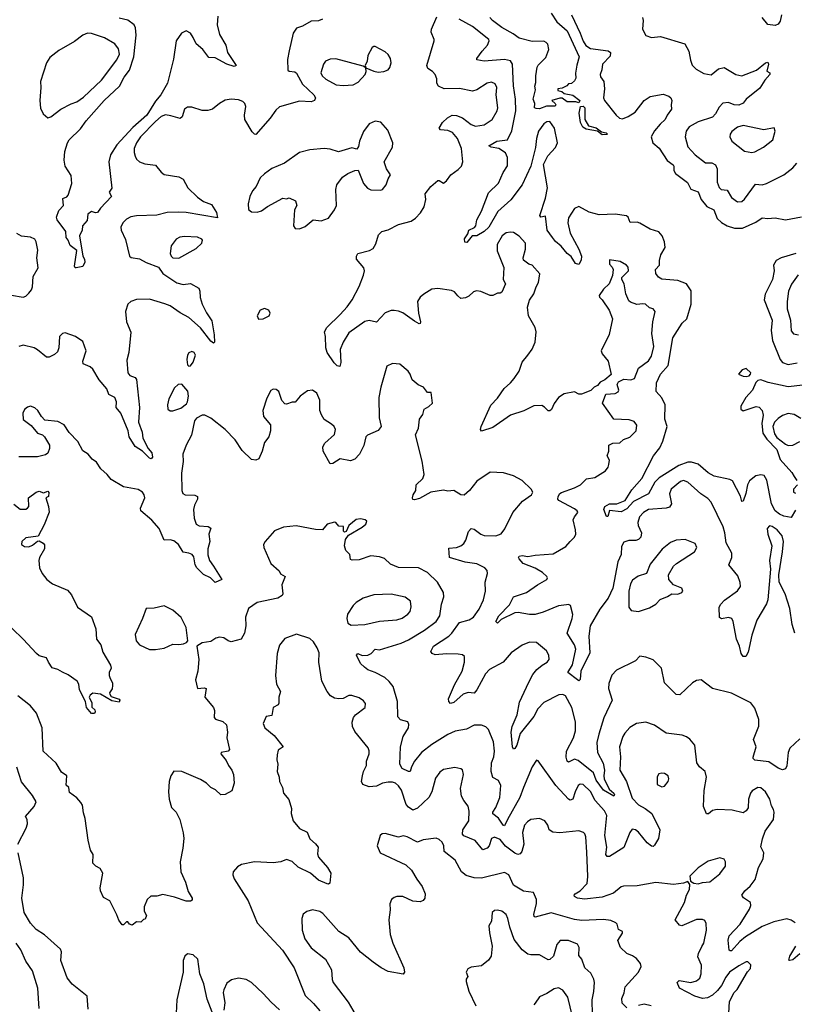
# Model space of a CAD drawing. Extents: x 1771496 to 1971148, y 471553 to 643630.
# Tile 441 of 656: x 1883542 to 1888866, y 586635 to 593401. Entities that reach past the tile are written whole.
import ezdxf

# ---------------------------------------------------------------- set-up
doc = ezdxf.new("R2010")
doc.units = 0

msp = doc.modelspace()

# ---------------------------------------------------------------- linework, layer by layer
at = {"layer": '0CON10XD'}
for points in [[(1887195.3, 593445), (1887233.1, 593385), (1887303.8, 593323.8), (1887387.8, 593145), (1887371.1, 593088.9), (1887362.7, 593032.7), (1887365, 593000), (1887355, 592980), (1887335, 592962.5), (1887315, 592960), (1887303.1, 592946.9), (1887269.7, 592930.3), (1887240, 592925), (1887240, 592915), (1887268.3, 592908.3), (1887285, 592893.8), (1887345, 592881.5), (1887392.5, 592845), (1887385, 592830), (1887365, 592837.5), (1887305, 592835.5), (1887271.2, 592861.2), (1887255, 592862.5), (1887200, 592845), (1887222.5, 592825), (1887226.7, 592815), (1887222.5, 592807.5), (1887162.3, 592807.7), (1887115, 592788.8), (1887090.7, 592790.7), (1887080, 592795), (1887083.3, 592825), (1887072, 592855), (1887088, 592918), (1887083.5, 592945), (1887090.6, 592969.4), (1887088.8, 593015), (1887098.1, 593075), (1887105, 593088.6), (1887158.9, 593141.1), (1887178.5, 593195), (1887171.7, 593231.7), (1887161.2, 593245), (1887145, 593252.5), (1887065, 593250), (1886975.8, 593275), (1886934.5, 593304.5), (1886855, 593346.5), (1886791.4, 593395), (1886774.4, 593415)], [(1887334.7, 593435), (1887395, 593307.9), (1887415, 593252.2), (1887433.1, 593223.1), (1887465, 593203.2), (1887586.1, 593186.1), (1887603.3, 593175), (1887599.5, 593150.5), (1887547.1, 593095), (1887543, 593057), (1887531.2, 593025), (1887535, 593007.5), (1887557.5, 592975), (1887561.9, 592925), (1887554.3, 592865), (1887562, 592845), (1887642.5, 592745), (1887665, 592724.5), (1887685, 592718.5), (1887725, 592734.7), (1887772.7, 592765), (1887834.7, 592845.3), (1887875, 592874), (1887965, 592889.4), (1888004.4, 592874.4), (1888016.7, 592865), (1888023.8, 592845), (1888018.8, 592815), (1888022, 592785), (1887991.4, 592745), (1887978, 592715), (1887945, 592682.4), (1887905, 592636.4), (1887881.9, 592595), (1887894.6, 592555), (1887938, 592518), (1887992.5, 592432.5), (1888033.3, 592403.3), (1888038.8, 592395), (1888038.9, 592365), (1888049.6, 592345), (1888132.8, 592282.7), (1888155.2, 592235.2), (1888205, 592216.9), (1888225.2, 592165.2), (1888265, 592116.2), (1888313.6, 592093.6), (1888335.9, 592035), (1888366.7, 592006.7), (1888405, 591985.2), (1888455, 591968.9), (1888510.9, 591969.1), (1888601.4, 592008.6), (1888645, 592038.6), (1888685, 592034), (1888735, 592039.2), (1888805, 592024.4), (1888915, 592047.1)], [(1888779.2, 593435), (1888768.8, 593391.2), (1888755, 593370), (1888735, 593360), (1888685, 593366.7), (1888646.2, 593415)], [(1884904.4, 593425), (1884898, 593365), (1884915, 593300), (1884958.6, 593225), (1884969.2, 593175), (1885030, 593085), (1885015, 593080), (1884965, 593094.4), (1884885, 593139.5), (1884841.2, 593141.2), (1884800.8, 593195), (1884753.8, 593233.8), (1884735, 593278.6), (1884715, 593307.8), (1884685, 593324.4), (1884655, 593307.8), (1884616.2, 593255), (1884599.7, 593129.7), (1884558.8, 592965), (1884512.2, 592885), (1884475, 592841.8), (1884416.3, 592745), (1884320.2, 592659.8), (1884209, 592541), (1884165, 592472.5), (1884153.9, 592425), (1884176, 592244), (1884157.5, 592215), (1884172.5, 592185), (1884096.7, 592105), (1884077.5, 592075), (1884063.6, 592073.6), (1884035, 592083.3), (1884011.2, 592065), (1884005, 592020), (1883972.5, 591985), (1883970, 591955), (1883952.5, 591915), (1883975.7, 591775), (1883986.9, 591755), (1883988.6, 591735), (1883975.5, 591704.5), (1883930, 591695), (1883922.5, 591695), (1883918, 591708), (1883934.2, 591815), (1883888.8, 591848.8), (1883875.8, 591885), (1883861.4, 591905), (1883860, 591945), (1883798.9, 592025), (1883793.7, 592043.7), (1883811.2, 592088.8), (1883842.9, 592125), (1883838.8, 592171.2), (1883865, 592183.3), (1883873.8, 592195), (1883900, 592275), (1883895, 592330), (1883853.3, 592395), (1883846.4, 592436.4), (1883851.2, 592495), (1883869.2, 592555), (1883882.5, 592575), (1883958.6, 592651.4), (1883998.2, 592705), (1884122.3, 592845), (1884227.1, 592945), (1884260.3, 593005), (1884297.6, 593055), (1884326.5, 593145), (1884342.5, 593295), (1884338, 593345), (1884328.8, 593365), (1884285, 593398.1), (1884225, 593411.1)], [(1885623.3, 593405), (1885595, 593393.1), (1885545, 593390), (1885485, 593356), (1885445, 593342.5), (1885422.5, 593307.5), (1885393.1, 593186.9), (1885382.1, 593127.9), (1885384.5, 593054.5), (1885395, 593046), (1885432.7, 593042.7), (1885445, 593033.8), (1885486.7, 592956.7), (1885564.3, 592885), (1885574, 592865), (1885568.8, 592845), (1885545, 592836.9), (1885465, 592841.1), (1885328.7, 592801.3), (1885301.4, 592778.6), (1885264.4, 592725), (1885165, 592612), (1885155, 592614), (1885140.2, 592630.2), (1885090, 592715), (1885087.1, 592745), (1885096.7, 592805), (1885088.9, 592825), (1885075, 592838.2), (1885045, 592850.4), (1884995, 592854.5), (1884955, 592847.1), (1884915.6, 592824.4), (1884866.7, 592785), (1884835, 592775.7), (1884795, 592776.9), (1884725, 592798.9), (1884695, 592800), (1884675, 592785.8), (1884657.4, 592732.6), (1884645, 592721.8), (1884580.6, 592740.6)], [(1888870, 589185), (1888852.2, 589245), (1888835.8, 589355), (1888803.3, 589455), (1888762, 589535), (1888759.5, 589585), (1888784.5, 589745), (1888790.9, 589815), (1888781.8, 589855), (1888748.5, 589895), (1888715, 589918.2), (1888695, 589922.9), (1888680.6, 589905), (1888683.6, 589865), (1888711.8, 589785), (1888696.1, 589685), (1888702.5, 589625), (1888684.6, 589415), (1888675, 589387.5), (1888608.1, 589275), (1888575, 589172.5), (1888550, 589055), (1888533.9, 589026.1), (1888515, 589024.3), (1888500.5, 589045), (1888489.4, 589095), (1888469.4, 589145), (1888446, 589265), (1888436.1, 589286.1), (1888415, 589293.8), (1888365, 589283.3), (1888352, 589292), (1888350.6, 589365), (1888360.8, 589385), (1888387.4, 589412.6), (1888475, 589476.7), (1888495.4, 589505), (1888493.6, 589533.6), (1888479.1, 589579.1), (1888417.1, 589655), (1888437.5, 589705), (1888436.7, 589735), (1888397.5, 589805), (1888389.2, 589875), (1888377.1, 589917.1), (1888295.7, 590085), (1888271.7, 590111.7), (1888223.4, 590143.4), (1888135, 590223.3), (1888105, 590233.5), (1888085, 590228.2), (1888020, 590175), (1888008, 590142), (1888021.4, 590075), (1888008, 590052), (1887985, 590044.4), (1887865, 590035.4), (1887828.9, 590015), (1887801.5, 589985), (1887790.5, 589945), (1887791.9, 589925), (1887816.7, 589875), (1887811.1, 589845), (1887795, 589829.5), (1887777, 589823), (1887728.8, 589821.2), (1887695, 589810), (1887678.3, 589781.7), (1887675.7, 589725), (1887652.7, 589675), (1887619, 589495), (1887586.2, 589425), (1887528.8, 589351.2), (1887462.5, 589235), (1887453.6, 589165), (1887460.1, 589049.9), (1887400, 588925), (1887394.2, 588865.8), (1887385, 588858.8), (1887375, 588864.3), (1887310, 588915), (1887341.7, 588968.3), (1887363.9, 589075), (1887355.3, 589105), (1887305.3, 589185), (1887339.1, 589285), (1887343.2, 589313.2), (1887326.7, 589375), (1887315, 589381.2), (1887299.5, 589379.5), (1887245, 589372.2), (1887140.8, 589329.1), (1887085, 589313.7), (1887045, 589312.5), (1886967.6, 589327.6), (1886944.8, 589325.2), (1886851.8, 589278.2), (1886825, 589254.3), (1886814.4, 589265), (1886835.8, 589305), (1886909.2, 589380.8), (1886935, 589434.3), (1887026.1, 589463.9), (1887101.9, 589518.1), (1887166, 589555), (1887169.2, 589565), (1887164.2, 589575), (1887135, 589603.1), (1887085, 589631.8), (1887003.1, 589665), (1886976, 589695), (1886971.2, 589705), (1886976.1, 589713.9), (1886995, 589718.6), (1887035, 589712.2), (1887085, 589721.8), (1887209.8, 589730.2), (1887295, 589780.8), (1887325.5, 589814.5), (1887355, 589844.3), (1887363.6, 589865), (1887362.7, 589895), (1887347.1, 589965), (1887354.4, 589985), (1887377.5, 590015), (1887374, 590025), (1887355, 590039.4), (1887246.5, 590096.5), (1887240, 590105), (1887243.3, 590125), (1887254.3, 590145), (1887265, 590151.9), (1887355, 590183.1), (1887397.5, 590205), (1887436.7, 590245), (1887495, 590254), (1887568.6, 590301.4), (1887586.9, 590325), (1887591.9, 590345), (1887595.6, 590375), (1887580.4, 590405), (1887591.2, 590435), (1887592.2, 590477.8), (1887619.1, 590490.9), (1887666.1, 590493.9), (1887691.2, 590515), (1887735, 590532.9), (1887779.5, 590575), (1887784.4, 590615), (1887765, 590640), (1887730.2, 590650.2), (1887625, 590656), (1887547.5, 590765), (1887571.7, 590828.3), (1887635, 590833.3), (1887655, 590842.5), (1887660, 590855), (1887647.5, 590895), (1887657, 590913), (1887695, 590930), (1887743.6, 590926.4), (1887768, 590935), (1887794.5, 591005.5), (1887865, 591055.7), (1887885, 591088.8), (1887899.6, 591155), (1887888, 591245), (1887894.6, 591325.4), (1887908.8, 591395), (1887895, 591413.3), (1887871.7, 591421.7), (1887842.5, 591445), (1887825, 591448.8), (1887784.1, 591444.1), (1887739.3, 591459.3), (1887729.3, 591469.3), (1887707.7, 591517.7), (1887696.4, 591586.4), (1887680, 591615), (1887681.7, 591628.3), (1887727.5, 591675), (1887725, 591700), (1887713, 591713), (1887668.8, 591738.8), (1887595, 591750), (1887595, 591720), (1887615, 591700), (1887620, 591685), (1887617, 591643), (1887593.6, 591586.4), (1887555, 591550), (1887524.3, 591505), (1887526.2, 591495), (1887546.5, 591476.5), (1887594.1, 591404.1), (1887615.8, 591345), (1887593, 591237), (1887539.2, 591125), (1887545, 591104), (1887586.7, 591055), (1887607, 590963), (1887563, 590927), (1887530.7, 590909.3), (1887513, 590887), (1887490, 590875), (1887467, 590853), (1887403, 590827), (1887385, 590827.5), (1887355, 590843.3), (1887285, 590828.8), (1887245, 590803.8), (1887215, 590763.8), (1887197.6, 590722.4), (1887185, 590713.8), (1887175, 590714), (1887149.4, 590739.4), (1887129.8, 590749.8), (1887075, 590746.4), (1887006.9, 590713.1), (1886915, 590683.3), (1886795, 590597.5), (1886715, 590573.3), (1886710, 590585), (1886714, 590605), (1886779.1, 590750.9), (1886825, 590800), (1886872.6, 590867.4), (1886915.5, 590904.5), (1886940, 590935), (1886974, 590985), (1886995, 591046.7), (1887035, 591096.7), (1887064.2, 591135.8), (1887086, 591185), (1887092, 591255), (1887084, 591285), (1887040, 591365), (1887031.2, 591425), (1887046.1, 591473.9), (1887075, 591516.7), (1887090.8, 591565), (1887108.6, 591595), (1887116.2, 591655), (1887065, 591714), (1887042, 591722), (1887005, 591747.5), (1887002.2, 591765), (1887017.6, 591825), (1887018.4, 591865), (1886975, 591912.5), (1886935, 591937.9), (1886915, 591941.2), (1886885, 591936.2), (1886859.1, 591915), (1886822.9, 591855), (1886823, 591813), (1886868.8, 591698.8), (1886864.4, 591615), (1886880, 591585), (1886855, 591528.8), (1886845, 591522.5), (1886825, 591522.5), (1886795, 591506.2), (1886775, 591505.8), (1886712.1, 591532.1), (1886682.1, 591537.9), (1886660, 591530), (1886629.3, 591500.7), (1886605, 591488.6), (1886575, 591486), (1886553.4, 591503.4), (1886530.3, 591530.3), (1886510.5, 591540.5), (1886415, 591554.2), (1886375, 591548.6), (1886320, 591515), (1886294, 591495), (1886277.1, 591465), (1886282.9, 591385), (1886297.1, 591325), (1886295, 591313.3), (1886288.6, 591311.4), (1886255, 591328.5), (1886175, 591386.5), (1886145, 591398.9), (1886115, 591402.9), (1886095, 591401.4), (1886054.6, 591385.4), (1885995, 591322.5), (1885945, 591332.9), (1885915, 591326), (1885805, 591249.5), (1885764.5, 591185), (1885743.5, 591135), (1885750, 591045), (1885741.7, 591018.3), (1885725, 591023.3), (1885703, 591043), (1885655.8, 591115), (1885646.2, 591145), (1885644.2, 591225), (1885637.5, 591255), (1885652, 591285), (1885745, 591374.3), (1885793.1, 591426.9), (1885826.9, 591475), (1885875, 591566.7), (1885906, 591645), (1885912.5, 591675), (1885907.1, 591695), (1885856.7, 591755), (1885856.7, 591775), (1885866.1, 591793.9), (1885945.7, 591814.3), (1885971.2, 591828.8), (1885988.8, 591861.2), (1886007.3, 591922.7), (1886030, 591945), (1886075, 591957.5), (1886145, 591992.5), (1886233.2, 592016.8), (1886262.4, 592037.6), (1886296.3, 592073.7), (1886321.4, 592115), (1886332.9, 592165), (1886329.2, 592205), (1886367.5, 592255), (1886415, 592296.7), (1886425, 592296.2), (1886455, 592276.7), (1886475, 592293.8), (1886504.6, 592335.4), (1886555, 592370.8), (1886578.6, 592395), (1886588.6, 592425), (1886578.9, 592515), (1886552.2, 592585), (1886516.7, 592625), (1886485, 592639.1), (1886433.8, 592643.8), (1886425.7, 592655), (1886446.9, 592695), (1886483.4, 592726.6), (1886515, 592744.4), (1886545, 592743.5), (1886585, 592726.4), (1886645, 592681.5), (1886675, 592669.5), (1886735, 592678.1), (1886790, 592715), (1886823.5, 592775), (1886827.8, 592795), (1886816.8, 592885), (1886820.7, 592935), (1886809.4, 592959.4), (1886785, 592970.8), (1886755, 592965.4), (1886685, 592919.5), (1886655, 592910), (1886565, 592929.1), (1886460, 592925), (1886420, 592945), (1886409.2, 592965), (1886409.4, 592995), (1886397.8, 593025), (1886380, 593045), (1886346.5, 593066.5), (1886340.6, 593085), (1886390, 593255), (1886391.2, 593265), (1886371.1, 593315), (1886372.2, 593335), (1886409.7, 593420.3)], [(1888875, 590030), (1888845, 589980), (1888795, 589990), (1888765, 590003.1), (1888735, 590026.9), (1888709.5, 590075), (1888677, 590237), (1888658.7, 590268.7), (1888635, 590273.9), (1888602.6, 590267.4), (1888557.4, 590232.6), (1888543.5, 590205), (1888532.9, 590145), (1888515, 590092.5), (1888505, 590090), (1888496.5, 590126.5), (1888442.5, 590232.5), (1888422, 590242), (1888315, 590263.1), (1888275, 590286), (1888205.7, 590345.7), (1888159.5, 590359.5), (1888135, 590360.5), (1888072.7, 590337.3), (1887937.4, 590252.6), (1887908.2, 590221.8), (1887865, 590143.5), (1887760.5, 590089.5), (1887715, 590040.6), (1887675, 590020), (1887595, 590028), (1887585, 589987.5), (1887575, 589986), (1887556.7, 590035), (1887564.2, 590055), (1887595, 590074.4), (1887645.5, 590074.5), (1887704, 590096), (1887749.7, 590170.3), (1887818.3, 590248.3), (1887898, 590405), (1887941.4, 590458.6), (1887962.5, 590505), (1887991.4, 590605), (1887976.2, 590655), (1887977.9, 590755), (1887955, 590803.1), (1887917.8, 590845), (1887919.4, 590905), (1887946.9, 590965), (1887998.2, 591025), (1888031.1, 591215), (1888094.6, 591315.4), (1888128.1, 591345), (1888157.8, 591445), (1888157.6, 591537.6), (1888126.3, 591585), (1888065, 591608.6), (1887955, 591617.2), (1887931.8, 591631.8), (1887915, 591656.2), (1887913.2, 591685), (1887939.3, 591715), (1887938.9, 591745), (1887949.2, 591785), (1887979.4, 591835), (1887973.4, 591875), (1887957.9, 591915), (1887935, 591943.2), (1887875, 591961.6), (1887805, 592003.4), (1887785, 592008.8), (1887736.9, 592006.9), (1887724.7, 592044.7), (1887712.4, 592052.4), (1887635, 592064.8), (1887525, 592060.8), (1887455, 592077.3), (1887385, 592116.6), (1887355, 592104.5), (1887315, 592039.2), (1887309.1, 592005), (1887325.3, 591935), (1887384.4, 591825), (1887403.2, 591775), (1887400.8, 591749.2), (1887385, 591719.2), (1887362.7, 591725), (1887333, 591773), (1887304.5, 591795), (1887264.5, 591845), (1887225, 591876.4), (1887204.5, 591904.5), (1887167.6, 591955), (1887155, 592050), (1887125, 592044.2), (1887117.5, 592055), (1887155.6, 592175), (1887168.9, 592245), (1887142, 592405), (1887172, 592465), (1887225, 592522.5), (1887238.1, 592555), (1887217.2, 592655), (1887185, 592700.9), (1887165, 592700), (1887145, 592685.3), (1887108.7, 592635), (1887094.6, 592585), (1887087.4, 592522.6), (1887054.4, 592395), (1886995.3, 592265), (1886916.9, 592163.1), (1886828.1, 592081.9), (1886765.4, 591975), (1886733.3, 591945), (1886685, 591915.7), (1886652.5, 591915), (1886615, 591869.2), (1886602.1, 591872.1), (1886599.5, 591895), (1886621.2, 591928.8), (1886628.6, 591955), (1886667.6, 591972.4), (1886678, 591985), (1886684, 592025), (1886715.8, 592085), (1886765, 592210), (1886831.8, 592278.2), (1886865, 592351.2), (1886893.8, 592396.2), (1886895.4, 592454.6), (1886880.8, 592485), (1886835, 592515.8), (1886783.3, 592525), (1886766, 592535), (1886820.8, 592565), (1886894.2, 592575.8), (1886925, 592637.8), (1886953.2, 592775), (1886950.5, 592855), (1886935.2, 592945.2), (1886929.2, 593095), (1886915, 593118), (1886875, 593127.8), (1886735, 593115.5), (1886683.8, 593125), (1886684, 593135), (1886720.9, 593185), (1886758.2, 593225), (1886768.9, 593255), (1886766.9, 593265), (1886655, 593353.8), (1886563.5, 593405)], [(1887822.9, 593415), (1887827.8, 593395), (1887821.8, 593335), (1887845, 593292.9), (1887885, 593279.5), (1887946, 593286), (1888114.4, 593234.4), (1888141.5, 593185), (1888152.4, 593122.4), (1888165, 593088.8), (1888191.7, 593061.7), (1888245, 593030.5), (1888295, 593021.9), (1888345, 593062), (1888385, 593071.4), (1888465, 593024.5), (1888505, 593015.4), (1888606.6, 593053.4), (1888668.8, 593105), (1888685, 593110), (1888688, 593095), (1888676.7, 593046.7), (1888697.5, 593035), (1888698.8, 593025), (1888662.9, 592985), (1888628.8, 592931.2), (1888535.5, 592854.5), (1888515, 592828), (1888485, 592814), (1888452.5, 592815), (1888415, 592832.9), (1888375, 592826.7), (1888349.4, 592800.6), (1888325.6, 592755), (1888305, 592730), (1888205, 592699.4), (1888144.6, 592665.4), (1888121.9, 592635), (1888116.7, 592595), (1888135, 592528), (1888185, 592471.8), (1888255, 592417.8), (1888298.3, 592418.3), (1888324.5, 592404.5), (1888335.5, 592375.5), (1888335.7, 592285), (1888348.8, 592248.8), (1888364.3, 592234.3), (1888405, 592230), (1888435, 592180), (1888475, 592149.4), (1888505, 592151.1), (1888525, 592167.1), (1888600.3, 592269.7), (1888645, 592267.1), (1888675.4, 592274.6), (1888795, 592334.4), (1888855, 592381.9), (1888884.5, 592415)], [(1883735, 592727.5), (1883755, 592733.3), (1883824, 592785), (1883895, 592823.1), (1883933.8, 592836.2), (1883980.5, 592869.5), (1884104.6, 592985.4), (1884210, 593125), (1884227.9, 593165), (1884220.9, 593200.9), (1884195.7, 593235.7), (1884125, 593276), (1884035, 593306), (1884007.7, 593307.7), (1883975, 593294), (1883919.1, 593250.9), (1883811.8, 593188.2), (1883748.8, 593141.2), (1883726.2, 593105), (1883684.2, 592975), (1883688.1, 592935), (1883679.2, 592845), (1883683.9, 592793.9), (1883702.5, 592755), (1883735, 592727.5)], [(1886005, 593040), (1886045, 593043.8), (1886074.1, 593055.9), (1886086.8, 593073.2), (1886095.7, 593105), (1886090, 593135), (1886075, 593162), (1886055, 593180.8), (1885985, 593217.5), (1885975, 593217.5), (1885965, 593210), (1885934.2, 593155.8), (1885930, 593115), (1885917.5, 593085), (1885920, 593070), (1885975, 593046.2), (1886005, 593040)], [(1885765, 592949.1), (1885835, 592953.3), (1885869.3, 592970.7), (1885915.8, 593024.2), (1885922.5, 593045), (1885920, 593070), (1885902.5, 593082.5), (1885715, 593131.9), (1885675, 593130.6), (1885642.9, 593115), (1885630.5, 593095), (1885612.5, 593035), (1885621.9, 593015), (1885645, 592991.4), (1885716.6, 592953.4), (1885765, 592949.1)], [(1887545, 592609.4), (1887514.3, 592634.3), (1887435, 592648.1), (1887411.7, 592661.7), (1887395.6, 592695), (1887387.6, 592757.6), (1887396.4, 592803.6), (1887415, 592806.7), (1887425.5, 592795), (1887426.5, 592715), (1887452.1, 592672.1), (1887505, 592656.9), (1887540.3, 592630.3), (1887573.6, 592623.6), (1887582.5, 592615), (1887575, 592612.9), (1887545, 592609.4)], [(1884580.6, 592740.6), (1884545, 592746.4), (1884515, 592735.5), (1884475, 592701.8), (1884372.7, 592595), (1884345.3, 592555), (1884329.3, 592515), (1884327.9, 592487.9), (1884335, 592462), (1884345, 592442.5), (1884365, 592424.3), (1884401.3, 592411.3), (1884475, 592401.4), (1884515, 592352.5), (1884535, 592337.1), (1884635, 592320), (1884664.3, 592304.3), (1884697.5, 592245), (1884765, 592180.6), (1884805, 592151.9), (1884861.2, 592131.2), (1884894, 592075), (1884901.7, 592038.3), (1884685.3, 592075.3), (1884635, 592078.7), (1884555, 592075.3), (1884485, 592058.7), (1884345, 592052.2), (1884305, 592045.6), (1884275, 592029.2), (1884250.8, 592005), (1884237.1, 591975), (1884240, 591955), (1884269.5, 591889.5), (1884295.6, 591775.6), (1884307.3, 591767.3), (1884365, 591758.6), (1884412.2, 591732.2), (1884495, 591700), (1884526.4, 591656.4), (1884621.5, 591591.5), (1884665, 591581.9), (1884715, 591588.6), (1884773.8, 591555), (1884780.6, 591535), (1884781.3, 591491.3), (1884795, 591446.7), (1884825, 591386), (1884861.7, 591331.7), (1884878.6, 591235), (1884880, 591185), (1884875, 591177.5), (1884855, 591191.2), (1884785, 591283.3), (1884705.4, 591355.4), (1884645, 591386.4), (1884575, 591433.5), (1884539.1, 591449.1), (1884435, 591480.8), (1884345, 591478.1), (1884306.6, 591463.4), (1884285, 591446.2), (1884269.2, 591395), (1884276.7, 591325), (1884306.8, 591253.2), (1884290.8, 591115), (1884277.7, 591062.3), (1884285.7, 590975), (1884298, 590955), (1884335, 590942), (1884345, 590927.5), (1884364.3, 590735), (1884359.4, 590635), (1884383.9, 590566.1), (1884388.1, 590525), (1884424.6, 590454.6), (1884450, 590425), (1884453.8, 590395), (1884445, 590383.3), (1884435, 590386.7), (1884385.5, 590435.5), (1884335, 590468.6), (1884293.8, 590533.8), (1884287.1, 590575), (1884237.8, 590697.8), (1884205.7, 590735), (1884206.7, 590775), (1884195, 590804), (1884155.5, 590825.5), (1884141.5, 590865), (1884086.9, 590925), (1884045, 591000), (1884025, 591015.8), (1883978.8, 591035), (1883975.7, 591055), (1883997.8, 591125), (1883975, 591190), (1883925, 591223.1), (1883855, 591248.1), (1883835, 591244.3), (1883814.4, 591225), (1883810, 591145), (1883801.8, 591118.2), (1883780.4, 591099.6), (1883745, 591081.9), (1883725, 591082.1), (1883665, 591132.8), (1883640.6, 591145), (1883565, 591164.3), (1883535, 591155.4)], [(1885465, 591963.8), (1885505, 591978.8), (1885560, 592025), (1885615, 592018.8), (1885665, 592036), (1885705.7, 592095), (1885718.9, 592125), (1885715.6, 592235), (1885720.6, 592265), (1885760.2, 592319.8), (1885796.2, 592345), (1885845, 592365.6), (1885867.7, 592367.7), (1885904.5, 592274.5), (1885932.1, 592242.1), (1885955, 592230.8), (1886025, 592230), (1886036.2, 592235), (1886060.8, 592265), (1886073.4, 592306.6), (1886090, 592335), (1886062.5, 592375), (1886047.5, 592425), (1886104, 592525), (1886107.5, 592555), (1886072.3, 592642.3), (1886025, 592697.5), (1885985, 592702.5), (1885943.3, 592685), (1885905, 592632.5), (1885878.1, 592565), (1885870.9, 592529.1), (1885858.3, 592511.7), (1885825, 592520.8), (1885732.3, 592492.3), (1885675, 592510.9), (1885635, 592515.4), (1885535, 592507.1), (1885465, 592488), (1885362, 592415), (1885275, 592377.8), (1885225, 592342), (1885195, 592313.8), (1885168, 592255), (1885142.5, 592225), (1885124.6, 592185.4), (1885112.5, 592135), (1885115.6, 592095.6), (1885135, 592080.8), (1885175, 592079.2), (1885203, 592087), (1885245, 592118), (1885350, 592175), (1885375, 592170), (1885395, 592175.7), (1885437.1, 592157.1), (1885446.8, 592123.2), (1885431.2, 592095), (1885424, 591985), (1885435, 591966.7), (1885465, 591963.8)], [(1888575, 592488.1), (1888595, 592491.9), (1888655, 592524.3), (1888719.2, 592575), (1888735.8, 592635.8), (1888728.8, 592658.8), (1888656.9, 592643.1), (1888515, 592674), (1888475, 592661.5), (1888436.5, 592633.5), (1888425.5, 592615), (1888422.9, 592595), (1888436.9, 592566.9), (1888525, 592498.1), (1888575, 592488.1)], [(1883485, 591506.9), (1883566.1, 591493.9), (1883585, 591501.9), (1883605, 591521.9), (1883622.9, 591545), (1883629.7, 591565), (1883633.6, 591636.4), (1883667.8, 591695), (1883660.6, 591765), (1883667, 591817), (1883656, 591875), (1883645, 591893.3), (1883615, 591906), (1883555, 591914), (1883521.2, 591931.2)], [(1884635, 591761.8), (1884755, 591828.6), (1884794, 591865), (1884798, 591885), (1884793.1, 591893.1), (1884765, 591905.4), (1884675, 591910.8), (1884642.9, 591907.1), (1884616.7, 591893.3), (1884583.3, 591846.7), (1884575.4, 591795), (1884582.5, 591775), (1884595, 591764.5), (1884635, 591761.8)], [(1888877.8, 591795), (1888775.2, 591764.8), (1888742.3, 591745), (1888723.9, 591715), (1888728.4, 591675), (1888716.4, 591615), (1888666.8, 591515), (1888660, 591475), (1888714.7, 591335), (1888706.9, 591265), (1888716.7, 591196.7), (1888768.9, 591065), (1888784.7, 591044.7), (1888825, 591030.5), (1888885, 591043.3)], [(1888893.5, 591646.5), (1888846.5, 591583.5), (1888825.5, 591535), (1888816, 591465), (1888816.9, 591415), (1888841.2, 591335), (1888843.9, 591263.9), (1888861.1, 591241.1), (1888895, 591235.4)], [(1885183, 591343), (1885215, 591344.2), (1885256.2, 591365), (1885263.8, 591385), (1885253.8, 591405), (1885225, 591416.9), (1885194.6, 591405.4), (1885174.2, 591365), (1885183, 591343)], [(1884705, 591020), (1884715, 591022.5), (1884735, 591047.5), (1884749.4, 591095), (1884742, 591115), (1884725, 591120.6), (1884705, 591111.2), (1884695.8, 591095), (1884690.8, 591065), (1884695, 591030), (1884705, 591020)], [(1888905, 588460), (1888835.9, 588394.1), (1888824.2, 588365), (1888815.9, 588274.1), (1888805, 588252.5), (1888785, 588246.7), (1888755, 588258), (1888691.2, 588301.2), (1888595, 588312), (1888583.3, 588325), (1888583.6, 588333.6), (1888603.8, 588405), (1888585.8, 588455), (1888622.8, 588547.2), (1888622.2, 588592.2), (1888595, 588670), (1888567.4, 588707.4), (1888435, 588772.9), (1888305, 588805.8), (1888225, 588863.8), (1888195, 588860), (1888166.7, 588845), (1888078.3, 588761.7), (1888055, 588763.8), (1887974.2, 588845), (1887953.8, 588945), (1887895, 589001.2), (1887845, 589020), (1887805, 589027.5), (1887774.1, 588995.9), (1887645, 588932), (1887612.6, 588897.4), (1887591.4, 588838.6), (1887588.5, 588805), (1887614.5, 588725), (1887556.6, 588603.4), (1887521.7, 588491.7), (1887509.3, 588435), (1887512.9, 588365), (1887552, 588292), (1887561.6, 588245), (1887555.9, 588205), (1887559.2, 588185), (1887592.9, 588112.9), (1887626.2, 588085), (1887630.6, 588075), (1887625, 588066), (1887555, 588106.2), (1887504.8, 588175), (1887484.8, 588224.8), (1887380.5, 588310.5), (1887355, 588319.1), (1887315, 588298.5), (1887303.8, 588305), (1887296.9, 588333.1), (1887301.1, 588375), (1887349.5, 588465), (1887362.8, 588515), (1887363, 588575), (1887335.9, 588675), (1887294, 588754), (1887275, 588763.5), (1887248.3, 588761.7), (1887145, 588709.6), (1887103.1, 588665), (1887075, 588613.5), (1886981.1, 588495), (1886958.1, 588415), (1886945, 588392.5), (1886935, 588388.8), (1886928.9, 588405), (1886920, 588505), (1886925.9, 588545), (1886960.7, 588625), (1886978.3, 588711.7), (1887041.9, 588848.1), (1887069.8, 588900.2), (1887096.9, 588935), (1887133.7, 588966.4), (1887167.5, 588985), (1887181.9, 589005), (1887178.6, 589035), (1887162.5, 589065), (1887095, 589122), (1887045, 589122.5), (1886995, 589102), (1886920.5, 589049.5), (1886865.8, 588985), (1886770.9, 588935), (1886744, 588905), (1886685, 588796.9), (1886665, 588773.6), (1886625, 588777.3), (1886590.5, 588765), (1886525, 588707.8), (1886502.5, 588702.5), (1886491.2, 588715), (1886488.6, 588735), (1886529.6, 588830.4), (1886582.7, 588925), (1886599.1, 588985), (1886599.4, 589025), (1886585, 589036.7), (1886555, 589040.9), (1886475, 589043.2), (1886397.4, 589037.4), (1886375.9, 589045.9), (1886368.3, 589058.3), (1886385.7, 589095), (1886491.8, 589165), (1886512.5, 589185), (1886565, 589258.9), (1886632.2, 589277.8), (1886660, 589295), (1886700.5, 589349.5), (1886728.9, 589415), (1886744.4, 589475), (1886741.9, 589535), (1886757.1, 589595), (1886754.3, 589615), (1886738.6, 589635), (1886685, 589662), (1886604.2, 589674.2), (1886496.7, 589705), (1886490.5, 589769.5), (1886544.3, 589774.3), (1886574, 589785), (1886595, 589801.4), (1886608.9, 589825), (1886626.6, 589883.4), (1886645, 589904), (1886665, 589899.2), (1886712, 589865), (1886735, 589856.4), (1886815, 589853.8), (1886851.3, 589868.7), (1886877.3, 589902.7), (1886932.5, 590015), (1886997.4, 590092.6), (1887060.6, 590135), (1887068.1, 590155), (1887058.6, 590175), (1886995, 590233.8), (1886935, 590266.7), (1886867.7, 590287.7), (1886775, 590291.2), (1886685, 590228.8), (1886633.8, 590165), (1886595.8, 590134.2), (1886575, 590136), (1886525, 590166.2), (1886485, 590162), (1886455, 590168), (1886367.5, 590155), (1886290.4, 590109.6), (1886255, 590100.8), (1886244.3, 590104.3), (1886242, 590115), (1886245.8, 590135), (1886265.6, 590165), (1886267.5, 590205), (1886312.6, 590247.4), (1886320.9, 590275), (1886307.6, 590367.6), (1886262.3, 590547.7), (1886283.8, 590595), (1886290, 590655), (1886311.7, 590688.3), (1886321.2, 590725), (1886355, 590742), (1886378.6, 590765), (1886370, 590840), (1886345, 590840), (1886317.5, 590875), (1886281.2, 590891.2), (1886240, 590925), (1886226.7, 590965), (1886212.5, 590985), (1886155, 591033.3), (1886105, 591038.8), (1886065, 591020), (1886023.4, 590876.6), (1886011.5, 590805), (1886012.2, 590665), (1886026, 590605), (1886005, 590578), (1885932.5, 590545), (1885921.2, 590535), (1885907.5, 590475), (1885878, 590415), (1885845, 590382), (1885815, 590370), (1885745, 590384), (1885695, 590352), (1885675, 590350), (1885628.8, 590435), (1885626.2, 590465), (1885638.8, 590491.2), (1885705, 590550), (1885713.3, 590585), (1885703.3, 590605), (1885685, 590622.5), (1885635, 590653.3), (1885616.2, 590685), (1885603.8, 590715), (1885604.2, 590785.8), (1885584.5, 590835), (1885555, 590854.6), (1885518.9, 590851.1), (1885469.2, 590815), (1885435, 590772.5), (1885415, 590772.5), (1885375, 590760), (1885365, 590762), (1885344.4, 590785), (1885324, 590845), (1885305, 590858.8), (1885285, 590862.5), (1885267, 590853), (1885240, 590800), (1885212.9, 590715), (1885218, 590675), (1885265.8, 590615.8), (1885266.2, 590575), (1885253.3, 590535), (1885224, 590495), (1885208, 590435), (1885185, 590382.5), (1885165, 590373.3), (1885135, 590378.8), (1885070.7, 590440.7), (1885023.4, 590513.4), (1884955, 590584.2), (1884855, 590663.3), (1884815, 590683.3), (1884795, 590682.5), (1884757, 590663), (1884743.3, 590645), (1884722, 590545), (1884685, 590476.7), (1884663.3, 590415), (1884665.6, 590365), (1884653.8, 590285), (1884655.4, 590165), (1884663.5, 590145), (1884680, 590135), (1884744.6, 590134.6), (1884764.2, 590125), (1884764.3, 590105), (1884742.9, 590065), (1884735.6, 590034.4), (1884741.5, 589975), (1884755.4, 589935.4), (1884775, 589921.8), (1884838.2, 589918.2), (1884856.7, 589906.7), (1884842.1, 589865), (1884847.8, 589815), (1884835.7, 589765), (1884834.3, 589724.3), (1884845.3, 589685.3), (1884875, 589645.6), (1884931.2, 589555), (1884884.4, 589534.4), (1884854, 589565), (1884805, 589588.9), (1884760, 589635), (1884748.5, 589655), (1884739.1, 589709.1), (1884727.5, 589725), (1884705.4, 589735.4), (1884665, 589740.8), (1884633.5, 589793.5), (1884600.2, 589820.2), (1884575, 589827.7), (1884533.8, 589825), (1884500.8, 589905), (1884450.9, 589960.9), (1884374.3, 590025), (1884371.8, 590045), (1884401.1, 590115), (1884397.7, 590135), (1884385, 590154.4), (1884355, 590172.2), (1884255, 590190), (1884170.9, 590240.9), (1884143.8, 590275), (1884098.8, 590315), (1884069.5, 590359.5), (1884040.5, 590380.5), (1884012.5, 590415), (1883975, 590437.5), (1883941.7, 590501.7), (1883880.8, 590565), (1883846.7, 590616.7)], [(1888535, 590948.6), (1888555, 590954), (1888565.8, 590964.2), (1888567.5, 590975), (1888535, 591003.1), (1888508.6, 590995), (1888482.5, 590965), (1888515, 590951.4), (1888535, 590948.6)], [(1888925, 590888.5), (1888825, 590877.4), (1888686.9, 590906.9), (1888635, 590926), (1888615, 590922.5), (1888601.1, 590908.9), (1888579.2, 590855), (1888534, 590805), (1888498.6, 590745), (1888498.6, 590725), (1888515, 590712.5), (1888605, 590742), (1888625, 590738), (1888645.6, 590715.6), (1888652.4, 590682.4), (1888643.2, 590625), (1888649.5, 590559.5), (1888677.7, 590517.7), (1888745, 590448), (1888768.3, 590378.3), (1888848.8, 590288.8), (1888865, 590262.5), (1888883.3, 590235)], [(1884575, 590712.5), (1884595, 590712.9), (1884648.3, 590731.7), (1884688.3, 590761.7), (1884695.7, 590774.3), (1884701.5, 590815), (1884697.4, 590847.4), (1884656.4, 590896.4), (1884630, 590895), (1884605, 590870), (1884565.8, 590795), (1884556.9, 590755), (1884560.8, 590725), (1884575, 590712.5)], [(1883846.7, 590616.7), (1883805, 590640), (1883715, 590650), (1883691.2, 590675), (1883667.5, 590715), (1883645, 590734.3), (1883615, 590744.4), (1883595, 590739.4), (1883575, 590721.4), (1883562.6, 590697.4), (1883564.6, 590654.6), (1883621.7, 590611.7), (1883665, 590560), (1883697.7, 590547.7), (1883713.3, 590535), (1883746.2, 590476.2), (1883746.2, 590455), (1883735, 590422.5), (1883719.5, 590410.5), (1883665, 590396), (1883535, 590396.7)], [(1888911.4, 590661.4), (1888865, 590687.7), (1888825, 590693.8), (1888785, 590680), (1888755, 590660.8), (1888729.8, 590635), (1888718.3, 590605), (1888729.9, 590555), (1888745, 590529.8), (1888805, 590484.1), (1888825, 590475.9), (1888855, 590477.5), (1888905, 590501.9)], [(1888887.5, 590205), (1888860, 590175), (1888860, 590155), (1888875, 590147.5)], [(1883501.7, 590071.7), (1883545, 590037.5), (1883585, 590036.7), (1883596.4, 590043.6), (1883603.6, 590056.4), (1883602.5, 590115), (1883655, 590153.3), (1883675, 590160), (1883705, 590150), (1883735, 590160), (1883741.7, 590151.7), (1883740, 590125), (1883722.5, 590115), (1883740.8, 590055), (1883743.9, 590016.1), (1883710.7, 589929.3), (1883668.3, 589851.7), (1883585, 589841.2), (1883556.2, 589815), (1883554.2, 589795), (1883575, 589781.4), (1883605, 589778), (1883630.5, 589789.5), (1883663, 589817), (1883675, 589820), (1883703, 589803), (1883712.5, 589792.5), (1883713.3, 589765), (1883678.6, 589705), (1883674.3, 589685), (1883677.1, 589635), (1883695.6, 589595), (1883728.6, 589555), (1883767.5, 589525), (1883870.6, 589480.6), (1883897.9, 589447.9), (1883940, 589365), (1884035, 589296.7), (1884064.2, 589215), (1884070, 589145), (1884100, 589105), (1884114.1, 589054.1), (1884166.7, 588965), (1884170, 588945), (1884157.5, 588915), (1884157.5, 588895), (1884163, 588873), (1884180, 588845), (1884180, 588825), (1884177, 588803), (1884160, 588775), (1884161.2, 588765), (1884170.3, 588750.3), (1884225, 588730.8), (1884230, 588725), (1884225, 588711.4), (1884175, 588720.6), (1884096.7, 588765), (1884045, 588772.5), (1884025, 588760), (1884019.2, 588745), (1884037, 588707), (1884037.9, 588677.9), (1884057.7, 588657.7), (1884060, 588645), (1884055, 588634.3), (1884035, 588634.3), (1884000.7, 588675), (1883993.6, 588715), (1883951.9, 588795), (1883948, 588835), (1883936.2, 588855), (1883875, 588900), (1883835, 588916.2), (1883805, 588936.7), (1883765, 588947.5), (1883738.8, 588985), (1883725.8, 589015.8), (1883675, 589030), (1883656.2, 589045), (1883565, 589143.8), (1883415, 589290.6)], [(1888873.1, 587195), (1888844.2, 587214.2), (1888815, 587222.4), (1888725, 587201.5), (1888645, 587169.6), (1888531.1, 587098.9), (1888492.7, 587067.3), (1888435, 587003.3), (1888425, 587001.4), (1888417.5, 587007.5), (1888412.7, 587075), (1888417.5, 587105), (1888495, 587185.5), (1888558, 587288), (1888568, 587315), (1888566.2, 587335), (1888517.7, 587367.7), (1888506.2, 587385), (1888525.8, 587415), (1888563.2, 587446.8), (1888598.3, 587491.7), (1888620.9, 587575), (1888651.8, 587635), (1888657, 587677), (1888637.2, 587717.2), (1888647.1, 587772.9), (1888666.7, 587825), (1888722.3, 587905), (1888727.3, 587955), (1888723.5, 587973.5), (1888708.9, 587998.9), (1888698.2, 588045), (1888668.9, 588095), (1888635, 588121.4), (1888615, 588124.3), (1888577.5, 588102.5), (1888565, 588085.8), (1888552.5, 588045), (1888550, 587985), (1888535.5, 587964.5), (1888515, 587950), (1888438.8, 587968.8), (1888335, 587974.2), (1888305, 587967.5), (1888275.4, 587944.6), (1888263.6, 587943.6), (1888241.1, 587995), (1888246.4, 588105), (1888261.9, 588195), (1888254.2, 588234.2), (1888215, 588266.2), (1888196, 588295), (1888182, 588415), (1888147.6, 588457.6), (1888125, 588473.3), (1888095, 588484.4), (1887985, 588497.5), (1887905, 588552.5), (1887845, 588574.4), (1887781.2, 588565), (1887735, 588536.9), (1887700.8, 588499.2), (1887686.7, 588475), (1887664.2, 588405), (1887671.5, 588335), (1887667.5, 588245), (1887712.1, 588165), (1887750.8, 588050.8), (1887795, 588004.7), (1887840.5, 587980.5), (1887886.3, 587946.4), (1887942.2, 587835), (1887933.1, 587775), (1887905, 587728), (1887895, 587720), (1887885, 587720.8), (1887854.4, 587745), (1887795, 587816.9), (1887775, 587832.9), (1887752.2, 587837.8), (1887735, 587816.7), (1887695, 587712.9), (1887595, 587650), (1887579.7, 587649.7), (1887571.5, 587665), (1887576.5, 587715), (1887564.6, 587795), (1887576.5, 587933.5), (1887561.8, 587965), (1887496.3, 588036.3), (1887465, 588097.1), (1887414.3, 588145.7), (1887395, 588148.1), (1887380.7, 588139.3), (1887358.8, 588095), (1887344.6, 588045.4), (1887325, 588037.1), (1887315, 588044.4), (1887227.4, 588137.4), (1887105, 588307.5), (1887095, 588312.5), (1887065, 588266.7), (1887005.5, 588125), (1886980.7, 588055), (1886894, 587906), (1886875, 587861.1), (1886864.7, 587865), (1886833.4, 587913.4), (1886794.5, 587944.5), (1886794.3, 587955), (1886815, 587988), (1886841.3, 588055), (1886848.5, 588138.5), (1886832.9, 588172.9), (1886793.1, 588193.1), (1886781.5, 588235), (1886785.4, 588295), (1886799.7, 588335), (1886805.3, 588375), (1886798.1, 588438.1), (1886765, 588523.8), (1886745, 588540.8), (1886715, 588552.5), (1886665, 588552.5), (1886613.8, 588526.2), (1886535, 588511.4), (1886485, 588488.1), (1886375, 588420.4), (1886304.5, 588365), (1886254.6, 588305), (1886235.7, 588265.7), (1886226.2, 588235), (1886215, 588234.6), (1886170, 588255), (1886154.3, 588285), (1886160.4, 588405), (1886177.8, 588475), (1886214.2, 588535), (1886217.3, 588557.3), (1886210, 588575), (1886158.8, 588588.8), (1886141.3, 588611.3), (1886138.2, 588715), (1886108.1, 588818.1), (1886082.4, 588852.4), (1886050.7, 588880.7), (1885985.2, 588915.2), (1885935, 588933.6), (1885911.2, 588951.2), (1885885, 588976.7), (1885856.9, 589035), (1885865, 589045.6), (1885895, 589031.5), (1885935, 589033.5), (1885957.5, 589045), (1885985, 589075.6), (1886015, 589070.5), (1886165, 589116.4), (1886215, 589138.5), (1886324.4, 589205), (1886404.5, 589265), (1886429.6, 589305), (1886440.5, 589385), (1886456.9, 589435), (1886455.8, 589465), (1886412.9, 589535), (1886345, 589603.3), (1886283.2, 589633.2), (1886145, 589635.6), (1886090.3, 589660.3), (1886049.3, 589699.3), (1886015, 589710.6), (1885955, 589717.1), (1885875, 589689.2), (1885826.4, 589686.4), (1885815, 589692.5), (1885810, 589725), (1885784.4, 589754.4), (1885773.9, 589786.1), (1885781.2, 589828.8), (1885800.8, 589859.2), (1885895, 589914.2), (1885920, 589935), (1885927.5, 589955), (1885917.5, 589965), (1885885, 589972), (1885855, 589965.8), (1885804.4, 589925.6), (1885785.9, 589884.1), (1885775, 589880), (1885767, 589887), (1885767.7, 589917.7), (1885735, 589920), (1885715.8, 589945.8), (1885705, 589948), (1885655, 589933.8), (1885624.2, 589895.8), (1885575, 589898.6), (1885442.7, 589922.7), (1885355, 589913.3), (1885292.2, 589887.8), (1885230, 589815), (1885217.5, 589795), (1885220, 589775), (1885268.8, 589665), (1885324.2, 589614.2), (1885335, 589593.8), (1885366.7, 589575), (1885343.6, 589516.4), (1885350, 589455), (1885345.8, 589445), (1885315, 589426.9), (1885173.3, 589395), (1885115.6, 589354.4), (1885094.5, 589295.5), (1885096.7, 589235), (1885087.8, 589185), (1885065, 589143.8), (1884995, 589125.8), (1884975, 589132.5), (1884945, 589154.2), (1884915, 589158), (1884889.3, 589150.7), (1884855, 589127.5), (1884795, 589120), (1884760, 589095), (1884773.3, 589005), (1884766.7, 588925), (1884750, 588865), (1884756.7, 588835), (1884764.2, 588804.2), (1884808.8, 588808.8), (1884822.5, 588805), (1884813.8, 588745), (1884873.8, 588675), (1884881.2, 588655), (1884878.8, 588605), (1884887.5, 588595), (1884938.8, 588578.8), (1884962.9, 588555), (1884970, 588505), (1884965.7, 588465), (1884983.3, 588385), (1884975, 588373.8), (1884927.5, 588365), (1884923.8, 588355), (1884960.5, 588310.5), (1884976.2, 588275), (1885000, 588245), (1885010.8, 588215), (1885016.9, 588155), (1884998.9, 588101.1), (1884955, 588075.6), (1884925, 588074.3), (1884887.8, 588107.8), (1884855, 588125.5), (1884825.7, 588155.7), (1884785, 588179.6), (1884656.2, 588235), (1884602, 588238), (1884581.2, 588205), (1884569.2, 588165), (1884564.2, 588095), (1884569.4, 588045), (1884585, 587987.5), (1884616.2, 587955), (1884642.5, 587905), (1884666, 587814)], [(1887795, 589334), (1887871.2, 589358.8), (1887914, 589385), (1887945, 589416.9), (1887993.5, 589436.5), (1888025, 589456.7), (1888065, 589454), (1888093.3, 589465), (1888100, 589475), (1888092.5, 589495), (1888035, 589516.7), (1888004.1, 589554.1), (1888001.2, 589585), (1888035.7, 589645), (1888056.9, 589665), (1888181.1, 589745), (1888195.5, 589775), (1888185, 589800.6), (1888115, 589827.9), (1888055, 589823.9), (1888015, 589808.2), (1887957.3, 589762.7), (1887875, 589659.4), (1887851.2, 589595), (1887792.1, 589577.9), (1887755, 589550.6), (1887739.6, 589525), (1887728.8, 589475), (1887728.1, 589365), (1887745, 589340.8), (1887795, 589334)], [(1885819.5, 589239.5), (1885915, 589244.4), (1886015, 589266.9), (1886135, 589276.7), (1886170.6, 589289.4), (1886210.8, 589315), (1886225, 589333.8), (1886233, 589367), (1886228, 589405), (1886192.4, 589432.4), (1886095, 589452.2), (1885975, 589449.4), (1885903.8, 589425), (1885855, 589395.8), (1885834, 589375), (1885796, 589315), (1885790.8, 589285), (1885796.7, 589255), (1885819.5, 589239.5)], [(1884475, 589072), (1884535, 589081.2), (1884595, 589110), (1884635, 589107.5), (1884667, 589113), (1884688.3, 589121.7), (1884697.5, 589132.5), (1884686.7, 589225), (1884652.3, 589292.3), (1884595, 589343.8), (1884535, 589373.8), (1884465, 589356.7), (1884410, 589355), (1884385.8, 589285), (1884334.6, 589175.4), (1884342.4, 589132.4), (1884365, 589105.8), (1884435, 589073.1), (1884475, 589072)], [(1888416, 586575), (1888420.6, 586655), (1888452.9, 586715), (1888473.2, 586736.8), (1888545, 586857.5), (1888565, 586880), (1888566.4, 586906.4), (1888547, 586927), (1888535, 586926.2), (1888485, 586899.4), (1888421.9, 586855), (1888395, 586820.8), (1888366.7, 586765), (1888339, 586731), (1888302.8, 586697.3), (1888269.8, 586680.2), (1888235, 586675.8), (1888181.4, 586691.4), (1888077.1, 586745), (1888061.2, 586785), (1888075, 586798.8), (1888155, 586785.5), (1888195, 586795.6), (1888215.9, 586814.1), (1888225.4, 586845), (1888227.5, 586905), (1888202.3, 586962.3), (1888207.1, 586985), (1888231.2, 587031.2), (1888243.3, 587055), (1888261.9, 587145), (1888259.4, 587189.4), (1888251.7, 587211.7), (1888235, 587218.8), (1888195, 587217.5), (1888093.1, 587173.1), (1888078.1, 587178.1), (1888047.1, 587215), (1888110.9, 587335), (1888125.6, 587384.4), (1888146.2, 587425), (1888147.5, 587457.5), (1888135, 587480), (1888105, 587467.5), (1888035, 587458.8), (1887915, 587472.9), (1887785, 587449.2), (1887692.3, 587447.7), (1887675, 587441.2), (1887622.4, 587397.6), (1887545, 587371.7), (1887425, 587358.1), (1887376.7, 587365), (1887356.2, 587375), (1887352, 587385), (1887360, 587395), (1887394.6, 587415.4), (1887443.5, 587465), (1887447.4, 587512.6), (1887439.8, 587679.8), (1887432.3, 587785), (1887426, 587806), (1887416.2, 587816.2), (1887385, 587826.5), (1887255, 587814), (1887207.1, 587817.1), (1887180.8, 587835), (1887172.5, 587865), (1887152, 587895), (1887115, 587912.2), (1887055, 587904.4), (1887031.5, 587888.5), (1887012.1, 587865), (1886997.5, 587815), (1887006.9, 587735), (1886994, 587686), (1886982.1, 587667.9), (1886965, 587663.6), (1886945, 587673.6), (1886882, 587722), (1886845, 587767.1), (1886805, 587783.6), (1886784.5, 587775), (1886768.5, 587725), (1886755, 587707.1), (1886725, 587695.8), (1886671.7, 587761.7), (1886595, 587792.7), (1886584.5, 587805), (1886587.1, 587835), (1886628.2, 587895), (1886632, 587962), (1886625.4, 587995.4), (1886594.2, 588035), (1886579.2, 588065), (1886572.1, 588117.9), (1886592, 588215), (1886585.8, 588245.8), (1886574.1, 588254.1), (1886533, 588263), (1886455, 588248.6), (1886429.3, 588230.7), (1886400.7, 588189.3), (1886375.3, 588094.7), (1886354.6, 588055.4), (1886275, 587982.9), (1886245, 587970), (1886215, 587988.6), (1886198, 588008), (1886165.9, 588105.9), (1886146.3, 588136.4), (1886123.8, 588153.8), (1886105, 588161.5), (1886075, 588161.8), (1886035, 588153.5), (1885995, 588134.6), (1885945, 588130), (1885900, 588145), (1885891.4, 588165), (1885897.3, 588205), (1885904.4, 588235), (1885924.5, 588275), (1885925.6, 588305), (1885944.4, 588355), (1885943, 588377), (1885936.8, 588396.8), (1885845, 588508.8), (1885828.6, 588545), (1885827.3, 588572.7), (1885835.8, 588605), (1885850, 588625), (1885915.8, 588675), (1885918.8, 588701.2), (1885905, 588721.2), (1885875, 588740), (1885825, 588756.2), (1885805, 588756), (1885764.1, 588735.9), (1885735, 588733.8), (1885705, 588738.8), (1885678.8, 588755), (1885654.2, 588785), (1885618.1, 588855), (1885598.1, 588985), (1885599.7, 589049.7), (1885587.5, 589085), (1885562, 589125), (1885535, 589149.2), (1885445, 589178), (1885365, 589148.8), (1885326.6, 589103.4), (1885310.6, 589045), (1885300.8, 588895), (1885308, 588835), (1885334, 588785), (1885322, 588745), (1885322, 588705), (1885317.3, 588692.7), (1885283.8, 588675), (1885275, 588620), (1885235, 588613.3), (1885214.2, 588565), (1885225.8, 588535.8), (1885291.2, 588481.2), (1885352.5, 588405), (1885319.5, 588380.5), (1885311.7, 588348.3), (1885309.2, 588315), (1885317.1, 588285), (1885310.9, 588235), (1885325.5, 588195), (1885326.9, 588165), (1885347.1, 588125), (1885356, 588085), (1885392.3, 588042.3), (1885409.4, 587979.4), (1885408.6, 587945), (1885420.6, 587895), (1885465, 587842.5), (1885517.3, 587817.3), (1885535, 587772), (1885575, 587738), (1885592.5, 587715), (1885588.3, 587668.3), (1885595.7, 587645), (1885657.5, 587575), (1885681.4, 587535), (1885673.3, 587466.7), (1885665, 587460), (1885655, 587462.5), (1885595, 587488.1), (1885540, 587535), (1885455, 587577.7), (1885415, 587615.6), (1885375, 587630), (1885336.4, 587613.6), (1885285, 587606.2), (1885155, 587613.8), (1885067.5, 587595), (1885039.7, 587580.3), (1885008, 587545), (1885006, 587525), (1885016.9, 587496.9), (1885112.9, 587345), (1885174.2, 587195), (1885347.6, 587007.6), (1885428.6, 586885), (1885502.9, 586695), (1885561.4, 586641.4), (1885605, 586590)], [(1884666, 587814), (1884670, 587775), (1884663.1, 587706.9), (1884644.3, 587615), (1884650, 587545), (1884682, 587475), (1884700.6, 587410.6), (1884727.5, 587365), (1884728.3, 587351.7), (1884716.4, 587343.6), (1884685, 587343.3), (1884605, 587371.2), (1884525, 587390), (1884485, 587377.5), (1884443, 587377), (1884417.5, 587355), (1884396.7, 587305), (1884396.7, 587275), (1884412.5, 587245), (1884405, 587220), (1884393, 587217), (1884375, 587200), (1884345, 587202.5), (1884315, 587178.8), (1884297.5, 587185), (1884285, 587202.5), (1884275, 587202.5), (1884255, 587180), (1884245, 587180), (1884222.3, 587212.3), (1884210.3, 587250.3), (1884162, 587345), (1884118.3, 587368.3), (1884096.2, 587415), (1884094, 587435), (1884114.3, 587535), (1884095, 587568), (1884065, 587584), (1884043.8, 587605), (1884046, 587665), (1884028.8, 587695), (1884012.9, 587762.9), (1883992.4, 587912.4), (1883979.7, 587949.7), (1883972.3, 588002.3), (1883962.3, 588022.3), (1883935, 588053.3), (1883885, 588090), (1883879.2, 588125), (1883861.5, 588141.5), (1883865.9, 588205.9), (1883830, 588230), (1883791.4, 588291.4), (1883702, 588375), (1883695.7, 588535), (1883657.1, 588635), (1883616.3, 588686.3), (1883528.5, 588755)], [(1883528.6, 587735), (1883585.5, 587844.5), (1883596, 587876), (1883593.3, 587905), (1883582, 587925), (1883642.3, 587995), (1883655.5, 588025.5), (1883630.7, 588070.7), (1883555, 588163.8), (1883522.9, 588265)], [(1887955, 588130), (1887975, 588134.2), (1888000, 588165), (1888003.8, 588185), (1887998.8, 588205), (1887975, 588220), (1887955, 588224), (1887935, 588218.8), (1887922.7, 588197.3), (1887924, 588145), (1887955, 588130)], [(1887715, 586611.2), (1887682.3, 586642.3), (1887681.2, 586675), (1887697, 586713), (1887702.5, 586755), (1887795, 586855.8), (1887814.2, 586895), (1887808, 586915), (1887780.9, 586950.9), (1887755, 586968.6), (1887714.5, 586984.5), (1887671.2, 587025), (1887654, 587074), (1887685, 587123.3), (1887686, 587135), (1887658.9, 587148.9), (1887647.9, 587185), (1887638.9, 587195), (1887605, 587210.3), (1887555, 587218.5), (1887405, 587211.5), (1887355, 587216.8), (1887195, 587262.7), (1887085, 587233.1), (1887078.6, 587238.6), (1887076.5, 587255), (1887094.6, 587325), (1887094.5, 587355), (1887072.5, 587402.5), (1887005, 587412.2), (1886935, 587454.5), (1886905, 587524.4), (1886875, 587541.1), (1886715, 587501.5), (1886666.3, 587503.7), (1886609.7, 587519.7), (1886578.1, 587545), (1886534.2, 587625), (1886459.2, 587685), (1886457.1, 587725), (1886445, 587749.4), (1886425, 587767.8), (1886405, 587775.7), (1886315, 587765.7), (1886275, 587749.5), (1886205, 587785.4), (1886177, 587793), (1886145, 587782.5), (1886055, 587808.8), (1886033.6, 587806.4), (1886020, 587795), (1885998.8, 587725), (1886018.8, 587675), (1886195, 587594), (1886235, 587556), (1886270.6, 587495), (1886307.5, 587445), (1886328, 587395), (1886326.7, 587365), (1886315, 587347.5), (1886295, 587340), (1886245, 587344), (1886175, 587376.7), (1886135, 587376.7), (1886115, 587370), (1886097.5, 587355), (1886086.7, 587325), (1886088.8, 587285), (1886078, 587215), (1886087.5, 587115), (1886105.6, 587055.6), (1886182, 586885), (1886186.2, 586855), (1886178, 586842), (1886075, 586860.5), (1886027.1, 586885), (1885971.9, 586925), (1885885, 586992.7), (1885805, 587091.9), (1885735, 587134.3), (1885625, 587260), (1885605, 587273.3), (1885555, 587283.3), (1885515, 587273.3), (1885490, 587255), (1885480, 587225), (1885484.5, 587145), (1885502.5, 587085), (1885545, 587024.2), (1885644.7, 586944.7), (1885685, 586871.2), (1885690.5, 586805), (1885697.5, 586785), (1885800, 586650), (1885847.6, 586567.6)], [(1884012.4, 586602.4), (1884005, 586690), (1883902.4, 586772.4), (1883867.4, 586817.4), (1883824.3, 586935), (1883828.8, 586995), (1883823.3, 587015), (1883711.7, 587111.7), (1883655, 587150), (1883615, 587192), (1883572.9, 587265), (1883556, 587365), (1883567.1, 587455), (1883566.9, 587505), (1883530.8, 587675)], [(1888205, 587462.5), (1888235, 587473.1), (1888285, 587477.1), (1888355, 587530.8), (1888394.3, 587585), (1888394.3, 587614.3), (1888385, 587633.3), (1888355, 587642), (1888275, 587617.8), (1888205, 587573.8), (1888147.5, 587515), (1888151.7, 587481.7), (1888175, 587466.7), (1888205, 587462.5)], [(1887478.5, 586565), (1887477.5, 586665), (1887487.2, 586722.8), (1887492.5, 586785), (1887488.3, 586808.3), (1887468.3, 586848.3), (1887425.6, 586885.6), (1887405.8, 586945), (1887385, 586970), (1887387.8, 587025), (1887375, 587047.5), (1887315, 587073.8), (1887257.6, 587072.4), (1887234.6, 587045.4), (1887210, 586965), (1887185, 586942), (1887175, 586941.2), (1887115, 586975.6), (1887055, 586974.4), (1887035, 586979.5), (1886995, 587008.9), (1886940.4, 587080.4), (1886910, 587165), (1886898.1, 587225), (1886885, 587251.2), (1886855, 587274.2), (1886825, 587282), (1886805, 587278.8), (1886788.8, 587265), (1886784, 587206), (1886766.4, 587173.6), (1886770, 587125), (1886790, 587035), (1886783.3, 586965), (1886765, 586937.5), (1886715, 586900), (1886645, 586890), (1886621.7, 586878.3), (1886610, 586855), (1886622.5, 586825), (1886611.2, 586808.8), (1886610.8, 586790.8), (1886628.5, 586725), (1886677.1, 586625)], [(1883675.4, 586605.4), (1883665.5, 586745), (1883630.5, 586865), (1883585, 586930.8), (1883549.5, 587009.5), (1883517.5, 587055)], [(1888905, 586982.3), (1888855, 586941.5), (1888835, 586936), (1888827.5, 586937.5), (1888834.6, 586965), (1888877.8, 587035)], [(1884865, 586580), (1884831.1, 586671.1), (1884807.5, 586775), (1884780, 586845), (1884765.6, 586945), (1884735, 586975.7), (1884695, 586982.5), (1884677.1, 586965), (1884664.5, 586935), (1884666.4, 586855), (1884621.5, 586665), (1884617.9, 586575)], [(1885327.7, 586597.7), (1885269.5, 586649.5), (1885215, 586709.4), (1885135, 586784.4), (1885098.8, 586805), (1885045, 586813.8), (1884997.3, 586802.7), (1884965, 586779.2), (1884944.6, 586735.4), (1884941.2, 586715), (1884951.5, 586645), (1884944, 586595)], [(1887355.4, 586495), (1887309.4, 586685), (1887275, 586732), (1887245, 586747.1), (1887215, 586741.9), (1887165, 586708.5), (1887115, 586686.9), (1887085, 586643.8), (1887075, 586632.5)], [(1887883.3, 586625), (1887835, 586636.1), (1887795, 586627.7)]]:
    msp.add_lwpolyline(points, dxfattribs=at)

doc.saveas('drawing.dxf')
